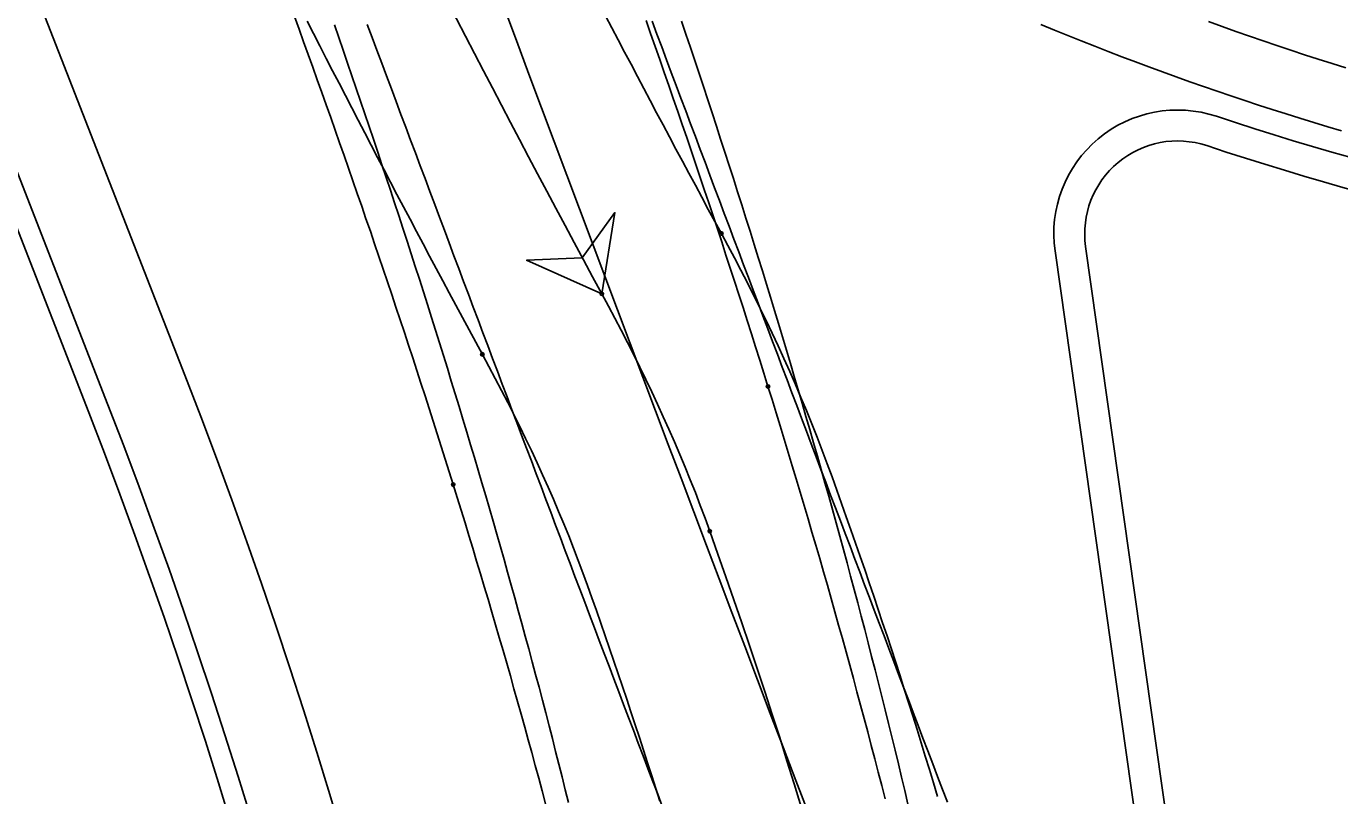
# Model space of a CAD drawing. Extents: x -14 to 1565148, y -25 to 642856.
# Drawn here: x 1564778.19 to 1564810.06, y 636390.45 to 636409.12 of the extents above; entities that cross this region are included whole.
import ezdxf

# ---------------------------------------------------------------- set-up
doc = ezdxf.new("R2010")
doc.units = 0
for name, color, linetype in [('CM_Corridor_Conceptual', 7, 'Continuous'), ('GE_X_Alignment', 7, 'Continuous'), ('PV_P_EOP', 7, 'Continuous'), ('PV_X_EOP', 7, 'Continuous'), ('TR_Turning_Path22', 7, 'Continuous'), ('TR_Turning_Path28', 7, 'Continuous'), ('TR_Turning_Path28 - Copy-1', 7, 'Continuous')]:
    doc.layers.add(name, color=color, linetype=linetype)

msp = doc.modelspace()

# ---------------------------------------------------------------- linework, layer by layer
at = {"layer": 'CM_Corridor_Conceptual'}
for points in [[(1564785.665, 636409.156), (1564785.772, 636408.848), (1564785.878, 636408.539), (1564785.984, 636408.231), (1564786.09, 636407.922), (1564786.195, 636407.614), (1564786.3, 636407.305), (1564786.405, 636406.996), (1564786.509, 636406.688), (1564786.613, 636406.379), (1564786.716, 636406.071), (1564786.819, 636405.762), (1564786.921, 636405.454), (1564787.023, 636405.145), (1564787.125, 636404.836), (1564787.226, 636404.528), (1564787.327, 636404.219), (1564787.428, 636403.91), (1564787.527, 636403.601), (1564787.627, 636403.293), (1564787.726, 636402.984), (1564787.825, 636402.675), (1564787.923, 636402.366), (1564788.02, 636402.057), (1564788.117, 636401.748), (1564788.214, 636401.439), (1564788.31, 636401.13), (1564788.406, 636400.821), (1564788.501, 636400.512), (1564788.596, 636400.203), (1564788.69, 636399.894), (1564788.784, 636399.584), (1564788.877, 636399.275), (1564788.97, 636398.966), (1564789.062, 636398.656), (1564789.154, 636398.347), (1564789.245, 636398.038), (1564789.335, 636397.728), (1564789.426, 636397.418), (1564789.515, 636397.109), (1564789.604, 636396.799), (1564789.693, 636396.489), (1564789.781, 636396.179), (1564789.868, 636395.87), (1564789.955, 636395.56), (1564790.041, 636395.25), (1564790.127, 636394.939), (1564790.212, 636394.629), (1564790.297, 636394.319), (1564790.381, 636394.009), (1564790.464, 636393.699), (1564790.547, 636393.388), (1564790.629, 636393.078), (1564790.711, 636392.767), (1564790.792, 636392.457), (1564790.873, 636392.146), (1564790.953, 636391.835), (1564791.032, 636391.524), (1564791.111, 636391.213), (1564791.189, 636390.903), (1564791.267, 636390.592), (1564791.344, 636390.28)], [(1564786.463, 636409.163), (1564786.579, 636408.851), (1564786.696, 636408.54), (1564786.813, 636408.228), (1564786.929, 636407.916), (1564787.046, 636407.605), (1564787.163, 636407.293), (1564787.279, 636406.982), (1564787.396, 636406.67), (1564787.513, 636406.358), (1564787.63, 636406.047), (1564787.747, 636405.735), (1564787.864, 636405.424), (1564787.981, 636405.112), (1564788.098, 636404.8), (1564788.215, 636404.489), (1564788.332, 636404.177), (1564788.449, 636403.866), (1564788.566, 636403.554), (1564788.683, 636403.243), (1564788.8, 636402.931), (1564788.917, 636402.62), (1564789.034, 636402.309), (1564789.151, 636401.997), (1564789.269, 636401.686), (1564789.386, 636401.374), (1564789.503, 636401.063), (1564789.621, 636400.751), (1564789.738, 636400.44), (1564789.855, 636400.129), (1564789.973, 636399.817), (1564790.09, 636399.506), (1564790.208, 636399.195), (1564790.325, 636398.883), (1564790.443, 636398.572), (1564790.56, 636398.261), (1564790.678, 636397.949), (1564790.796, 636397.638), (1564790.913, 636397.327), (1564791.031, 636397.015), (1564791.149, 636396.704), (1564791.266, 636396.393), (1564791.384, 636396.082), (1564791.502, 636395.771), (1564791.62, 636395.459), (1564791.738, 636395.148), (1564791.856, 636394.837), (1564791.974, 636394.526), (1564792.092, 636394.215), (1564792.21, 636393.903), (1564792.328, 636393.592), (1564792.446, 636393.281), (1564792.564, 636392.97), (1564792.682, 636392.659), (1564792.8, 636392.348), (1564792.918, 636392.037), (1564793.036, 636391.726), (1564793.155, 636391.415), (1564793.273, 636391.104), (1564793.391, 636390.793), (1564793.509, 636390.481), (1564793.628, 636390.17)], [(1564793.373, 636409.244), (1564793.49, 636408.933), (1564793.606, 636408.622), (1564793.723, 636408.311), (1564793.839, 636408), (1564793.956, 636407.689), (1564794.073, 636407.378), (1564794.19, 636407.067), (1564794.306, 636406.756), (1564794.423, 636406.445), (1564794.54, 636406.134), (1564794.657, 636405.823), (1564794.774, 636405.512), (1564794.891, 636405.201), (1564795.008, 636404.89), (1564795.125, 636404.58), (1564795.242, 636404.269), (1564795.359, 636403.958), (1564795.476, 636403.647), (1564795.593, 636403.336), (1564795.71, 636403.025), (1564795.827, 636402.715), (1564795.944, 636402.404), (1564796.061, 636402.093), (1564796.179, 636401.782), (1564796.296, 636401.471), (1564796.413, 636401.161), (1564796.53, 636400.85), (1564796.648, 636400.539), (1564796.765, 636400.229), (1564796.883, 636399.918), (1564797, 636399.607), (1564797.118, 636399.296), (1564797.235, 636398.986), (1564797.353, 636398.675), (1564797.47, 636398.364), (1564797.588, 636398.054), (1564797.705, 636397.743), (1564797.823, 636397.433), (1564797.941, 636397.122), (1564798.058, 636396.811), (1564798.176, 636396.501), (1564798.294, 636396.19), (1564798.412, 636395.88), (1564798.53, 636395.569), (1564798.647, 636395.259), (1564798.765, 636394.948), (1564798.883, 636394.638), (1564799.001, 636394.327), (1564799.119, 636394.017), (1564799.237, 636393.706), (1564799.355, 636393.396), (1564799.473, 636393.085), (1564799.591, 636392.775), (1564799.71, 636392.464), (1564799.828, 636392.154), (1564799.946, 636391.843), (1564800.064, 636391.533), (1564800.182, 636391.223), (1564800.301, 636390.912), (1564800.419, 636390.602), (1564800.537, 636390.291)], [(1564794.089, 636409.247), (1564794.195, 636408.929), (1564794.302, 636408.611), (1564794.408, 636408.294), (1564794.513, 636407.976), (1564794.619, 636407.658), (1564794.723, 636407.339), (1564794.828, 636407.021), (1564794.932, 636406.702), (1564795.036, 636406.384), (1564795.139, 636406.065), (1564795.242, 636405.746), (1564795.344, 636405.427), (1564795.446, 636405.107), (1564795.547, 636404.788), (1564795.648, 636404.468), (1564795.749, 636404.148), (1564795.849, 636403.828), (1564795.949, 636403.508), (1564796.048, 636403.188), (1564796.147, 636402.867), (1564796.245, 636402.547), (1564796.343, 636402.226), (1564796.44, 636401.905), (1564796.537, 636401.584), (1564796.633, 636401.263), (1564796.729, 636400.941), (1564796.824, 636400.62), (1564796.919, 636400.298), (1564797.013, 636399.976), (1564797.107, 636399.654), (1564797.2, 636399.332), (1564797.293, 636399.009), (1564797.385, 636398.687), (1564797.477, 636398.364), (1564797.568, 636398.041), (1564797.658, 636397.718), (1564797.748, 636397.395), (1564797.837, 636397.072), (1564797.926, 636396.748), (1564798.015, 636396.424), (1564798.102, 636396.101), (1564798.19, 636395.777), (1564798.276, 636395.453), (1564798.362, 636395.128), (1564798.448, 636394.804), (1564798.532, 636394.479), (1564798.617, 636394.154), (1564798.7, 636393.829), (1564798.783, 636393.504), (1564798.866, 636393.179), (1564798.948, 636392.854), (1564799.029, 636392.528), (1564799.109, 636392.203), (1564799.189, 636391.877), (1564799.269, 636391.551), (1564799.348, 636391.225), (1564799.426, 636390.898), (1564799.503, 636390.572), (1564799.58, 636390.245)]]:
    msp.add_lwpolyline(points, dxfattribs=at)
msp.add_arc((1568049.004, 637629.078), 3479.904, 200.025477, 200.945096, dxfattribs=at)
at = {"layer": 'GE_X_Alignment'}
msp.add_line((1564807.268, 636379.929), (1564803.892, 636403.775), dxfattribs=at)
for centre, radius, start, end in [((1564806.12, 636404.09), 2.25, 71.6189, 188.058), ((1564830.015, 636476.001), 73.527, 251.61887, 276.19681)]:
    msp.add_arc(centre, radius, start, end, dxfattribs=at)
at = {"layer": 'PV_P_EOP'}
for p, q in [((1564758.117, 636455.146), (1564779.704, 636399.749)), ((1564758.583, 636455.327), (1564780.17, 636399.931)), ((1564807.268, 636379.929), (1564803.892, 636403.775)), ((1564806.525, 636379.824), (1564803.15, 636403.67))]:
    msp.add_line(p, q, dxfattribs=at)
for centre, radius, start, end in [((1564806.12, 636404.09), 3, 71.6189, 188.058), ((1564830.015, 636476.001), 72.777, 251.61887, 276.19681), ((1564806.12, 636404.09), 2.25, 71.6189, 188.058), ((1564830.015, 636476.001), 73.527, 251.61887, 276.19681), ((1564651.587, 636349.825), 138, 353.14964, 21.28998), ((1564651.587, 636349.825), 137.5, 353.14964, 21.28998)]:
    msp.add_arc(centre, radius, start, end, dxfattribs=at)
at = {"layer": 'PV_X_EOP'}
msp.add_line((1564760.446, 636456.054), (1564782.033, 636400.657), dxfattribs=at)
msp.add_arc((1564651.587, 636349.825), 140, 353.14964, 21.28998, dxfattribs=at)
at = {"layer": 'TR_Turning_Path22'}
for points in [[(1564784.696, 636409.356), (1564784.807, 636409.049), (1564784.918, 636408.743), (1564785.028, 636408.437), (1564785.139, 636408.131), (1564785.248, 636407.824), (1564785.358, 636407.518), (1564785.467, 636407.212), (1564785.576, 636406.905), (1564785.684, 636406.599), (1564785.792, 636406.293), (1564785.9, 636405.986), (1564786.007, 636405.68), (1564786.114, 636405.373), (1564786.22, 636405.066), (1564786.326, 636404.76), (1564786.431, 636404.453), (1564786.537, 636404.146), (1564786.641, 636403.839), (1564786.746, 636403.532), (1564786.85, 636403.226), (1564786.953, 636402.919), (1564787.056, 636402.611), (1564787.159, 636402.304), (1564787.261, 636401.997), (1564787.363, 636401.69), (1564787.464, 636401.383), (1564787.565, 636401.075), (1564787.665, 636400.768), (1564787.765, 636400.46), (1564787.864, 636400.153), (1564787.963, 636399.845), (1564788.062, 636399.538), (1564788.16, 636399.23), (1564788.258, 636398.922), (1564788.355, 636398.614), (1564788.451, 636398.306), (1564788.548, 636397.998)], [(1564785.005, 636409.248), (1564785.159, 636408.946), (1564785.313, 636408.645), (1564785.467, 636408.344), (1564785.622, 636408.043), (1564785.777, 636407.742), (1564785.932, 636407.442), (1564786.087, 636407.141), (1564786.243, 636406.841), (1564786.399, 636406.54), (1564786.556, 636406.24), (1564786.712, 636405.94), (1564786.869, 636405.64), (1564787.026, 636405.341), (1564787.183, 636405.041), (1564787.341, 636404.742), (1564787.499, 636404.442), (1564787.657, 636404.143), (1564787.816, 636403.844), (1564787.974, 636403.545), (1564788.133, 636403.247), (1564788.293, 636402.948), (1564788.452, 636402.65), (1564788.612, 636402.351), (1564788.772, 636402.053), (1564788.932, 636401.755), (1564789.093, 636401.457), (1564789.254, 636401.16)], [(1564792.245, 636409.379), (1564792.399, 636409.084), (1564792.553, 636408.79), (1564792.707, 636408.495), (1564792.862, 636408.201), (1564793.017, 636407.906), (1564793.172, 636407.612), (1564793.327, 636407.318), (1564793.483, 636407.024), (1564793.639, 636406.73), (1564793.795, 636406.437), (1564793.951, 636406.143), (1564794.108, 636405.85), (1564794.265, 636405.557), (1564794.422, 636405.264), (1564794.579, 636404.971), (1564794.737, 636404.678), (1564794.895, 636404.385), (1564795.053, 636404.093)], [(1564793.226, 636409.266), (1564793.337, 636408.951), (1564793.448, 636408.635), (1564793.558, 636408.32), (1564793.668, 636408.004), (1564793.778, 636407.689), (1564793.887, 636407.373), (1564793.996, 636407.056), (1564794.104, 636406.74), (1564794.212, 636406.424), (1564794.32, 636406.107), (1564794.427, 636405.79), (1564794.534, 636405.474), (1564794.64, 636405.157), (1564794.746, 636404.839), (1564794.852, 636404.522), (1564794.957, 636404.205), (1564795.062, 636403.887), (1564795.166, 636403.569), (1564795.27, 636403.251), (1564795.373, 636402.933), (1564795.476, 636402.615), (1564795.579, 636402.296), (1564795.681, 636401.978), (1564795.782, 636401.659), (1564795.883, 636401.34), (1564795.984, 636401.021), (1564796.084, 636400.702), (1564796.184, 636400.382)], [(1564792.154, 636402.626), (1564792.47, 636404.601), (1564791.678, 636403.506), (1564790.328, 636403.443), (1564792.154, 636402.626)], [(1564795.054, 636404.092), (1564795.213, 636403.799), (1564795.372, 636403.5), (1564795.529, 636403.201), (1564795.684, 636402.899), (1564795.837, 636402.596), (1564795.988, 636402.291), (1564796.138, 636401.985), (1564796.285, 636401.677), (1564796.43, 636401.367), (1564796.572, 636401.056), (1564796.712, 636400.743), (1564796.85, 636400.428), (1564796.985, 636400.112), (1564797.118, 636399.794), (1564797.248, 636399.475), (1564797.376, 636399.153), (1564797.5, 636398.83), (1564797.622, 636398.506), (1564797.74, 636398.184), (1564797.856, 636397.861), (1564797.97, 636397.541), (1564798.084, 636397.22), (1564798.197, 636396.899), (1564798.309, 636396.578), (1564798.42, 636396.257), (1564798.531, 636395.936), (1564798.641, 636395.614), (1564798.75, 636395.292), (1564798.858, 636394.97), (1564798.966, 636394.647), (1564799.073, 636394.324), (1564799.179, 636394.001), (1564799.285, 636393.678), (1564799.389, 636393.355), (1564799.493, 636393.031), (1564799.597, 636392.707), (1564799.699, 636392.383), (1564799.801, 636392.058), (1564799.902, 636391.733), (1564800.002, 636391.409), (1564800.102, 636391.083), (1564800.2, 636390.758), (1564800.298, 636390.432)], [(1564792.154, 636402.626), (1564792.312, 636402.333), (1564792.469, 636402.039), (1564792.624, 636401.743), (1564792.776, 636401.447), (1564792.927, 636401.15), (1564793.075, 636400.851), (1564793.221, 636400.551), (1564793.365, 636400.251), (1564793.506, 636399.949), (1564793.644, 636399.645), (1564793.781, 636399.341), (1564793.914, 636399.036), (1564794.045, 636398.729), (1564794.174, 636398.422), (1564794.299, 636398.113), (1564794.422, 636397.803), (1564794.542, 636397.492), (1564794.658, 636397.18), (1564794.772, 636396.866)], [(1564789.254, 636401.16), (1564789.412, 636400.867), (1564789.567, 636400.577), (1564789.719, 636400.286), (1564789.869, 636399.995), (1564790.016, 636399.703), (1564790.162, 636399.411), (1564790.304, 636399.118), (1564790.444, 636398.824), (1564790.582, 636398.53), (1564790.717, 636398.235), (1564790.849, 636397.94), (1564790.978, 636397.644), (1564791.105, 636397.347), (1564791.229, 636397.05), (1564791.349, 636396.753), (1564791.467, 636396.454), (1564791.582, 636396.155), (1564791.693, 636395.856), (1564791.803, 636395.552), (1564791.911, 636395.248), (1564792.02, 636394.942), (1564792.127, 636394.635), (1564792.234, 636394.328), (1564792.341, 636394.02), (1564792.446, 636393.713), (1564792.551, 636393.405), (1564792.655, 636393.097), (1564792.759, 636392.788), (1564792.861, 636392.48), (1564792.963, 636392.171), (1564793.065, 636391.862), (1564793.165, 636391.553), (1564793.265, 636391.243), (1564793.364, 636390.933), (1564793.463, 636390.623), (1564793.56, 636390.313)], [(1564796.184, 636400.382), (1564796.283, 636400.062), (1564796.382, 636399.742), (1564796.481, 636399.421), (1564796.579, 636399.1), (1564796.677, 636398.778), (1564796.774, 636398.457), (1564796.87, 636398.135), (1564796.967, 636397.814), (1564797.062, 636397.492), (1564797.157, 636397.17), (1564797.252, 636396.847), (1564797.346, 636396.525), (1564797.439, 636396.202), (1564797.532, 636395.88), (1564797.625, 636395.557), (1564797.717, 636395.234), (1564797.808, 636394.91), (1564797.899, 636394.587), (1564797.989, 636394.263), (1564798.079, 636393.94), (1564798.168, 636393.616), (1564798.256, 636393.292), (1564798.344, 636392.968), (1564798.432, 636392.643), (1564798.519, 636392.319), (1564798.605, 636391.994), (1564798.69, 636391.669), (1564798.776, 636391.344), (1564798.86, 636391.019), (1564798.944, 636390.694), (1564799.027, 636390.369)], [(1564788.548, 636397.998), (1564788.643, 636397.689), (1564788.739, 636397.381), (1564788.834, 636397.071), (1564788.928, 636396.762), (1564789.022, 636396.453), (1564789.116, 636396.143), (1564789.209, 636395.834), (1564789.301, 636395.524), (1564789.393, 636395.214), (1564789.485, 636394.905), (1564789.575, 636394.595), (1564789.666, 636394.285), (1564789.756, 636393.975), (1564789.845, 636393.665), (1564789.934, 636393.355), (1564790.022, 636393.045), (1564790.109, 636392.735), (1564790.197, 636392.425), (1564790.283, 636392.114), (1564790.369, 636391.804), (1564790.454, 636391.494), (1564790.539, 636391.183), (1564790.624, 636390.873), (1564790.707, 636390.562), (1564790.79, 636390.251)]]:
    msp.add_lwpolyline(points, dxfattribs=at)
msp.add_lwpolyline([(1564792.154, 636402.626), (1564792.47, 636404.601), (1564791.678, 636403.506), (1564790.328, 636403.443)], close=True, dxfattribs=at)
for centre in [(1564795.053, 636404.093), (1564795.054, 636404.092), (1564792.154, 636402.626), (1564792.154, 636402.626), (1564789.254, 636401.16), (1564789.254, 636401.16), (1564796.184, 636400.382), (1564796.184, 636400.382), (1564788.548, 636397.998), (1564788.548, 636397.998), (1564794.772, 636396.866), (1564794.772, 636396.866)]:
    msp.add_circle(centre, 0.0417, dxfattribs=at)
for centre, radius, start, end in [((1565120.547, 636580.367), 373.408, 206.10783, 208.42424), ((1564658.596, 636347.957), 144.693, 4.87327, 19.75661)]:
    msp.add_arc(centre, radius, start, end, dxfattribs=at)
at = {"layer": 'TR_Turning_Path28'}
msp.add_lwpolyline([(1564802.809, 636409.164), (1564803.134, 636409.03), (1564803.46, 636408.897), (1564803.787, 636408.766), (1564804.114, 636408.637), (1564804.442, 636408.509), (1564804.77, 636408.383), (1564805.099, 636408.258), (1564805.429, 636408.135), (1564805.759, 636408.014), (1564806.09, 636407.894), (1564806.421, 636407.776), (1564806.753, 636407.659), (1564807.086, 636407.544), (1564807.419, 636407.431), (1564807.752, 636407.319), (1564808.087, 636407.209), (1564808.421, 636407.101), (1564808.757, 636406.994), (1564809.092, 636406.889), (1564809.429, 636406.786), (1564809.765, 636406.684), (1564810.103, 636406.584)], dxfattribs=at)
msp.add_arc((1564830.367, 636475.449), 67.911, 239.7175, 333.52503, dxfattribs=at)
at = {"layer": 'TR_Turning_Path28 - Copy-1'}
msp.add_lwpolyline([(1564806.875, 636409.237), (1564807.206, 636409.117), (1564807.537, 636408.999), (1564807.869, 636408.883), (1564808.202, 636408.768), (1564808.535, 636408.655), (1564808.868, 636408.543), (1564809.202, 636408.433), (1564809.536, 636408.324), (1564809.871, 636408.217), (1564810.207, 636408.112)], dxfattribs=at)
msp.add_arc((1564832.578, 636479.871), 71.28, 211.52336, 280.68377, dxfattribs=at)

doc.saveas('drawing.dxf')
